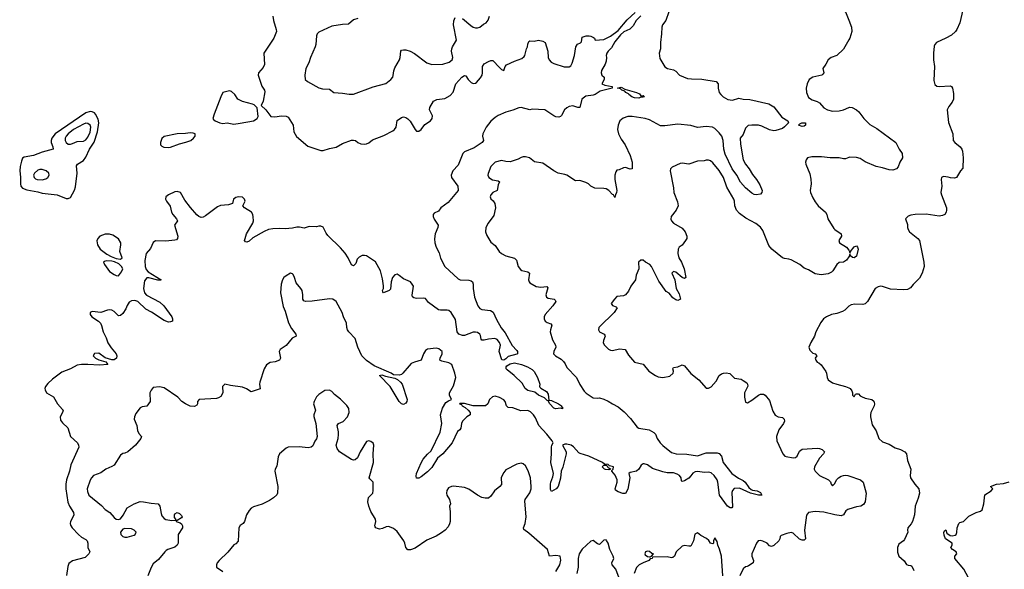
# Model space of a CAD drawing. Header units: inches. Extents: x 1384664 to 1536621, y 460766 to 646467.
# Tile 280 of 488: x 1472383 to 1481428, y 543929 to 548979. Entities that reach past the tile are written whole.
import ezdxf

# ---------------------------------------------------------------- set-up
doc = ezdxf.new("R2010")
doc.units = ezdxf.units.IN
doc.header["$MEASUREMENT"] = 0
doc.layers.add('B4574', color=7, linetype='Continuous')
doc.layers.add('B4584', color=7, linetype='Continuous')

msp = doc.modelspace()

# ---------------------------------------------------------------- linework, layer by layer
at = {"layer": 'B4574', "color": 5}
for points, elevation in [([(1480000, 549125), (1479990, 549128), (1479977.2, 549177.2), (1479970, 549188), (1479950, 549193.2), (1479930, 549182), (1479850, 549157.2), (1479834.8, 549130), (1479830.8, 549110), (1479844.7, 549090), (1479910, 549079.1), (1479970.6, 549050.6), (1480000, 548972.9)], 760), ([(1478346.8, 549050), (1478318.8, 548970), (1478288.3, 548931.7), (1478282, 548910), (1478280.7, 548850), (1478270.8, 548770), (1478271.3, 548710), (1478258, 548670), (1478263.6, 548623.6), (1478310, 548544.7), (1478334, 548530), (1478390, 548518), (1478410, 548504.7), (1478444.7, 548470), (1478519, 548439), (1478554, 548434), (1478650, 548433.2), (1478781, 548410), (1478798.4, 548390), (1478798.3, 548350), (1478810.3, 548310), (1478824, 548290), (1478847.2, 548270), (1478890, 548246.3), (1478930, 548238), (1478990, 548257), (1479029, 548249), (1479090, 548246.5), (1479264.6, 548204.6), (1479310, 548178.4), (1479383.6, 548083.6), (1479438.4, 548050), (1479445.8, 548030), (1479410, 547993.7), (1479390, 547978.9), (1479330, 547961.2), (1479310, 547958.9), (1479270, 547966.5), (1479200.2, 548000.2), (1479170, 548008.3), (1479110, 548009.8), (1479074.7, 548005.3), (1479050, 547982.9), (1479030, 547924), (1479001.6, 547890), (1479003.7, 547836.3), (1479030.2, 547690), (1479050, 547651.8), (1479085, 547610), (1479115.5, 547555.5), (1479153.4, 547510), (1479182.6, 547462.6), (1479203.7, 547410), (1479202.4, 547390), (1479190, 547374.5), (1479150, 547369.8), (1479130, 547373.6), (1479110, 547383.8), (1479050, 547434.5), (1479005.2, 547485.2), (1478970.3, 547550.3), (1478929.9, 547610), (1478864.4, 547744.4), (1478853.3, 547790), (1478846.2, 547870), (1478832.4, 547910), (1478810, 547940.5), (1478770, 547979), (1478746.6, 547990), (1478690, 547997.8), (1478610, 547986.8), (1478550, 548006.8), (1478430, 548019.5), (1478310, 548004.5), (1478270, 548004.5), (1478170, 548058.9), (1478130, 548069.6), (1478008.7, 548088.7), (1477970, 548088.9), (1477925.8, 548074.2), (1477895.8, 548050), (1477881.3, 548010), (1477875.5, 547970), (1477884.2, 547930), (1477910, 547880.4), (1477947, 547830), (1477990, 547731), (1478008.4, 547670), (1478010.8, 547610), (1477990, 547606), (1477950, 547619.3), (1477930, 547617.2), (1477890, 547599), (1477870, 547595.3), (1477858.8, 547581.2), (1477850.7, 547550), (1477850.5, 547510), (1477870.4, 547409.6), (1477867.3, 547390), (1477856, 547370), (1477850, 547346), (1477838, 547370), (1477830, 547373.2), (1477796, 547410), (1477770, 547424.5), (1477750, 547429.4), (1477668, 547430), (1477630, 547449.2), (1477609, 547470), (1477583.6, 547483.6), (1477530, 547500.9), (1477490, 547497), (1477410, 547548.9), (1477390, 547557.2), (1477330, 547569.6), (1477290, 547589.7), (1477190, 547659.6), (1477112.1, 547672.1), (1477068, 547710), (1477030, 547719.3), (1477010, 547719.3), (1476990, 547712.7), (1476963.4, 547696.6), (1476890, 547672), (1476850, 547674.5), (1476810, 547684.5), (1476751.3, 547670), (1476710.7, 547630), (1476686, 547566), (1476684.7, 547550), (1476692, 547530), (1476727.1, 547507.1), (1476778.8, 547498.8), (1476790.8, 547490), (1476777.5, 547462.5), (1476770.6, 547409.4), (1476730, 547392), (1476710.5, 547370), (1476705.3, 547350), (1476712.3, 547332.3), (1476733.5, 547313.5), (1476748, 547290), (1476753, 547250), (1476739.5, 547180.5), (1476688.2, 547110), (1476665.5, 547070), (1476663.8, 547030), (1476674.9, 546994.9), (1476710, 546934.8), (1476750, 546903), (1476788.5, 546850), (1476810, 546830.3), (1476850, 546810.2), (1476930, 546786.7), (1476946.7, 546770), (1476962, 546710), (1476983.6, 546683.6), (1476996, 546676), (1477050, 546663), (1477067.3, 546650), (1477058.4, 546590), (1477063, 546570), (1477070, 546562), (1477129, 546529), (1477170, 546521.7), (1477226.4, 546526.4), (1477235.9, 546515.9), (1477217.3, 546450), (1477222.8, 546430), (1477239.1, 546419.1), (1477292, 546410), (1477302.8, 546402.8), (1477307.3, 546390), (1477279.5, 546350), (1477210.5, 546270), (1477200.4, 546250), (1477202.4, 546230), (1477210.8, 546210), (1477230, 546196.3), (1477263.5, 546183.5), (1477270.9, 546170.9), (1477258.4, 546130), (1477257, 546110), (1477278.4, 546038.4), (1477304, 545990), (1477307.3, 545970), (1477290.7, 545930), (1477287.7, 545910), (1477306, 545890), (1477358.9, 545858.9), (1477379, 545839), (1477395.6, 545815.6), (1477410, 545783.8), (1477498.8, 545690), (1477530, 545626), (1477570, 545566.8), (1477588.6, 545548.6), (1477650, 545506), (1477690, 545500.7), (1477710, 545506), (1477750, 545492.4), (1477790, 545474.6), (1477828.1, 545448.1), (1477882.2, 545422.2), (1477936.1, 545376.1), (1477994, 545314), (1478054.8, 545234.8), (1478070, 545227.3), (1478164.7, 545210), (1478210, 545185.5), (1478225.5, 545170), (1478239.1, 545130), (1478266, 545090), (1478290, 545066), (1478370, 545003.8), (1478414, 544990), (1478512.1, 544987.9), (1478610, 544972.8), (1478690, 544999), (1478790, 545000.2), (1478810, 544994.2), (1478829.2, 544970), (1478845.5, 544910), (1478925.3, 544810), (1478986.8, 544766.8), (1479030, 544745), (1479047.8, 544730), (1479082.3, 544682.3), (1479102.7, 544662.7), (1479116.2, 544656.2), (1479158, 544650), (1479190, 544633.4), (1479202, 544610), (1479170.3, 544609.7), (1479095.3, 544630), (1478994.8, 544674.8), (1478947.4, 544672.6), (1478930, 544653.2), (1478926, 544634), (1478930, 544502), (1478925.2, 544494.8), (1478910, 544493), (1478886.2, 544510), (1478810.7, 544610), (1478798.1, 544730), (1478790.4, 544750.4), (1478764.4, 544790), (1478734.3, 544814.3), (1478710, 544821.5), (1478670, 544817.7), (1478613, 544827), (1478590, 544826.1), (1478566.2, 544813.8), (1478550, 544787.1), (1478530, 544766.5), (1478490, 544741.5), (1478470, 544735.1), (1478463.6, 544743.6), (1478459.9, 544770), (1478444.9, 544790), (1478423.5, 544803.5), (1478390, 544814.9), (1478330, 544816.1), (1478290, 544823.8), (1478196.3, 544856.3), (1478150, 544889.8), (1478121.2, 544898.8), (1478110, 544898.4), (1478092.9, 544887.1), (1478071.5, 544850), (1478050.4, 544830), (1477990, 544818), (1477979.5, 544810), (1477989.5, 544770), (1477970, 544666.6), (1477950, 544627), (1477924.9, 544624.9), (1477879.7, 544639.7), (1477857.2, 544657.2), (1477853.3, 544670), (1477871.5, 544728.5), (1477870.8, 544750), (1477853.4, 544793.4), (1477824, 544830), (1477823.1, 544836.9), (1477835.3, 544850), (1477839, 544870), (1477801.2, 544881.2), (1477790, 544892), (1477755.3, 544895.3), (1477738, 544910), (1477612, 544970), (1477532.9, 544992.9), (1477519.5, 544999.5), (1477470, 545055.1), (1477450, 545069.4), (1477410, 545078), (1477390, 545078), (1477370.8, 545070), (1477403.7, 545010), (1477404.4, 544990), (1477371.9, 544868.1), (1477357.3, 544830), (1477350, 544766), (1477337.4, 544710), (1477330, 544689.6), (1477312.4, 544670), (1477270, 544642.7), (1477261, 544661), (1477258.2, 544710), (1477261.8, 544730), (1477282, 544778), (1477286.9, 544810), (1477262.7, 544910), (1477268.7, 544991.3), (1477267.5, 545052.5), (1477271.5, 545068.5), (1477285.1, 545090), (1477276.2, 545110), (1477227.1, 545170), (1477151.9, 545250), (1477121.4, 545321.4), (1477102.4, 545350), (1477076.5, 545376.5), (1477050, 545387.2), (1476985.6, 545385.6), (1476912.4, 545412.4), (1476870, 545415.6), (1476854, 545430), (1476844.4, 545470), (1476830, 545486.6), (1476790, 545507.6), (1476750, 545519.1), (1476726.4, 545513.6), (1476700.7, 545490), (1476682.8, 545450), (1476662, 545430), (1476550, 545432.5), (1476501.9, 545441.9), (1476470, 545453.5), (1476426, 545454), (1476423.1, 545450), (1476442, 545442), (1476449.2, 545430), (1476474.9, 545414.9), (1476503.1, 545390), (1476521.3, 545370), (1476520.7, 545350), (1476490, 545329.4), (1476452.4, 545290), (1476442.6, 545270), (1476434.9, 545225.1), (1476426.8, 545210), (1476405.9, 545194.1), (1476356.2, 545090), (1476270, 544989.7), (1476223, 544950), (1476170, 544863.5), (1476130, 544825.4), (1476070, 544779.6), (1476050, 544767), (1476030, 544766), (1476024.4, 544784.4), (1476028, 544808), (1476070, 544908.2), (1476090, 544940.3), (1476130, 544987.7), (1476163.6, 545016.4), (1476244.6, 545190), (1476262.6, 545270), (1476250.5, 545350), (1476266.4, 545410), (1476298.5, 545461.5), (1476322, 545478), (1476349.6, 545490), (1476332.1, 545530), (1476332.3, 545550), (1476370, 545615.6), (1476389.9, 545690), (1476382, 545730), (1476352.6, 545810), (1476326.9, 545826.9), (1476261.4, 545841.4), (1476243.7, 545850), (1476247.3, 545870), (1476265.1, 545910), (1476262.9, 545930), (1476235.3, 545955.3), (1476210, 545960.5), (1476130, 545952.2), (1476110, 545939.6), (1476091.7, 545910), (1476070.5, 545850), (1476010, 545832.8), (1475981, 545819), (1475960.1, 545799.9), (1475903.9, 545730), (1475890, 545718.5), (1475870, 545711.9), (1475816.9, 545716.9), (1475796.9, 545730), (1475638.7, 545798.7), (1475568.2, 545848.2), (1475527.1, 545890), (1475489.6, 545970.4), (1475466.4, 546050), (1475408.3, 546110), (1475394.7, 546130), (1475387.8, 546150), (1475385.1, 546190), (1475356.8, 546250), (1475344.7, 546290), (1475290, 546389.3), (1475259, 546410), (1475230, 546414.2), (1475071.5, 546391.5), (1475010, 546389.7), (1474994.9, 546394.9), (1474983.6, 546410), (1474985.4, 546450), (1474978, 546490), (1474966.6, 546510), (1474922.5, 546562.5), (1474909.4, 546610), (1474896.6, 546636.6), (1474890, 546645.2), (1474870, 546649.3), (1474830, 546626.6), (1474810.7, 546610), (1474798, 546590), (1474784.4, 546550), (1474778, 546470), (1474803.4, 546343.4), (1474822.4, 546302.4), (1474852.8, 546192.8), (1474880.9, 546140.9), (1474921.3, 546090), (1474922.8, 546070), (1474886.4, 546053.6), (1474830, 545986), (1474776, 545950), (1474767.3, 545930), (1474780.5, 545870), (1474770.7, 545850), (1474730, 545835.1), (1474684.7, 545830), (1474650, 545809.3), (1474628.9, 545770), (1474590.7, 545650), (1474587.3, 545630), (1474593.7, 545586.3), (1474510, 545559.5), (1474466.4, 545586.4), (1474430, 545601.7), (1474318.7, 545618.7), (1474268.6, 545631.4), (1474247.3, 545610), (1474250.5, 545550), (1474230, 545516), (1474210, 545503.7), (1474190, 545499.5), (1474030.8, 545489.2), (1474016, 545470), (1474016, 545450), (1474010, 545438), (1473990, 545425.2), (1473950, 545427.8), (1473905.2, 545450), (1473874, 545470), (1473836.2, 545510), (1473710, 545598), (1473666.8, 545606.8), (1473610, 545599.5), (1473590, 545576), (1473579.5, 545550), (1473582.8, 545470), (1473550, 545428), (1473510, 545422.7), (1473490, 545412.3), (1473450, 545361.2), (1473437.1, 545330), (1473434.9, 545310), (1473459.5, 545250), (1473464.7, 545204.7), (1473478.4, 545178.4), (1473502.8, 545150), (1473497.3, 545130), (1473446.8, 545070), (1473377.3, 545010), (1473350, 544995.1), (1473330, 544992.7), (1473310, 544979.3), (1473250, 544885.6), (1473230, 544872.8), (1473173.4, 544850), (1473130, 544816.9), (1473062, 544790), (1473041.6, 544770), (1473030, 544748.7), (1473004.7, 544670), (1473005.1, 544645.1), (1473019.6, 544610), (1473134.6, 544514.6), (1473170, 544479.6), (1473211.5, 544451.5), (1473250, 544405.5), (1473270, 544390.4), (1473290, 544385.5), (1473310, 544394.4), (1473334.7, 544425.3), (1473370, 544494), (1473436.2, 544530), (1473490, 544550.8), (1473521, 544550), (1473590, 544535.5), (1473654.3, 544530), (1473671, 544510), (1473682.2, 544442.2), (1473690, 544420.7), (1473710, 544395.5), (1473726.1, 544386.1), (1473782, 544378), (1473818, 544382), (1473818, 544390), (1473805.4, 544405.4), (1473804.2, 544430), (1473810, 544439.1), (1473830, 544450.4), (1473850, 544441.6), (1473870, 544424.7), (1473875.5, 544410), (1473870, 544401.2), (1473830, 544378), (1473822, 544378), (1473822, 544370), (1473856.5, 544356.5), (1473870, 544346.4), (1473880.3, 544330), (1473878.8, 544310), (1473840.7, 544250), (1473837.8, 544170), (1473830.2, 544150), (1473808.2, 544131.8), (1473744, 544110), (1473730, 544100.7), (1473716.3, 544090), (1473659.8, 544020.2), (1473610, 543979.7), (1473590, 543946), (1473561.3, 543870)], 740), ([(1474708.1, 549010), (1474713.6, 548970), (1474740.7, 548890), (1474743, 548870), (1474717.3, 548810), (1474627, 548670), (1474632.4, 548567.6), (1474620.5, 548539.5), (1474576.5, 548490), (1474573.1, 548470), (1474607.7, 548367.7), (1474632.7, 548332.7), (1474635.4, 548315.4), (1474620.5, 548230), (1474602, 548190), (1474646, 548150), (1474690.8, 548090.8), (1474727.1, 548087.1), (1474790, 548094), (1474831, 548091), (1474850, 548084.7), (1474897.1, 548010), (1474903.1, 547950), (1474925.1, 547905.1), (1475030, 547818), (1475150, 547776.4), (1475170, 547775.8), (1475230, 547796.5), (1475290, 547807), (1475350, 547842.4), (1475430, 547870.4), (1475450, 547872.7), (1475468, 547868), (1475490.5, 547850.5), (1475517.5, 547837.5), (1475550, 547833.7), (1475570, 547837.4), (1475591.4, 547848.6), (1475624.2, 547875.8), (1475730, 547914.3), (1475810, 547956.4), (1475827, 547970), (1475841.6, 547990), (1475850, 548051.3), (1475890, 548081), (1475910, 548086), (1475930, 548081), (1475950, 548066.8), (1475970, 548047.3), (1476016, 547970), (1476030, 547956), (1476050, 547954.8), (1476070, 547970.8), (1476104.4, 548015.6), (1476156, 548050), (1476171.8, 548070), (1476174.9, 548094.9), (1476146.6, 548150), (1476150, 548171), (1476184, 548230), (1476214, 548246), (1476290, 548255.6), (1476336.7, 548283.3), (1476366.5, 548313.5), (1476390, 548388.5), (1476444.5, 548450), (1476470, 548466.8), (1476482, 548462), (1476503.1, 548430), (1476530, 548402.3), (1476550, 548393.1), (1476570, 548395.3), (1476578.8, 548401.2), (1476615.8, 548444.2), (1476631, 548470), (1476636.1, 548490), (1476635.1, 548550), (1476650, 548572.4), (1476690, 548595.3), (1476710, 548604.2), (1476730, 548604.2), (1476790, 548538.4), (1476810, 548520.7), (1476830, 548511.3), (1476844.5, 548550), (1476855.6, 548564.4), (1476930, 548598.8), (1476996.6, 548623.4), (1477018.9, 548641.1), (1477025.2, 548650), (1477039, 548710), (1477049, 548730), (1477050, 548754), (1477060.2, 548779.8), (1477070, 548786), (1477110, 548780.7), (1477150, 548790.4), (1477190, 548782), (1477210.4, 548770), (1477236.4, 548690), (1477238, 548630), (1477246, 548610), (1477266, 548590), (1477290, 548575.3), (1477384.4, 548544.4), (1477430, 548546.4), (1477445.1, 548554.9), (1477459.7, 548580.3), (1477480.5, 548650), (1477491.8, 548730), (1477506.6, 548753.4), (1477534, 548766), (1477543.7, 548776.3), (1477550, 548818), (1477586, 548830), (1477614, 548830), (1477630, 548828), (1477655.6, 548815.6), (1477662.8, 548810), (1477671.1, 548791.1), (1477750, 548796.4), (1477811.6, 548828.4), (1477882, 548878), (1477963.5, 548976.5), (1478036.6, 549043.4)], 720), ([(1478090, 549012.8), (1478047.8, 548972.2), (1478018.5, 548921.5), (1477989.2, 548890.8), (1477933.9, 548866.1), (1477901.3, 548838.7), (1477850, 548774), (1477819.1, 548720.9), (1477788.4, 548690), (1477778, 548670), (1477770.7, 548650), (1477773.4, 548630), (1477770, 548598), (1477760.7, 548570), (1477728.5, 548511.5), (1477724, 548490), (1477730.6, 548470.6), (1477751.3, 548450), (1477751.3, 548430), (1477732, 548390), (1477758, 548378), (1477825.4, 548365.4), (1477827.3, 548350), (1477717.2, 548322.8), (1477670, 548291.6), (1477650, 548284.6), (1477584.1, 548275.9), (1477547.1, 548250), (1477530, 548173.2), (1477510, 548171.5), (1477465.9, 548185.9), (1477430, 548180.7), (1477409.6, 548170.4), (1477389, 548151), (1477361.5, 548098.5), (1477351.5, 548088.5), (1477336.5, 548083.5), (1477310, 548087.1), (1477290, 548096.8), (1477209, 548150), (1477090, 548156), (1477070, 548149.3), (1476990, 548172.3), (1476970, 548169.5), (1476913.8, 548146.2), (1476850, 548128), (1476780.2, 548099.8), (1476750, 548081.7), (1476710, 548045.7), (1476669.1, 547990.9), (1476638.5, 547930), (1476635.3, 547910), (1476643.6, 547870), (1476631.7, 547850), (1476557.5, 547802.5), (1476470, 547763.4), (1476454, 547750), (1476410, 547642.9), (1476363.7, 547590), (1476348.4, 547550), (1476350.4, 547530), (1476407.2, 547450), (1476410.2, 547410), (1476397.6, 547390), (1476319.9, 547300.1), (1476252.2, 547250), (1476230, 547219), (1476190, 547202), (1476181, 547190), (1476180.7, 547170), (1476190, 547144.7), (1476226.8, 547090), (1476224.9, 547070), (1476199.1, 547010), (1476194.4, 546965.6), (1476197.1, 546930), (1476208.9, 546890), (1476235.4, 546835.4), (1476249.2, 546789.2), (1476288.2, 546710), (1476410, 546597.1), (1476430, 546588.5), (1476510, 546586.5), (1476530, 546579.6), (1476542, 546570), (1476550.2, 546550), (1476550.3, 546510.3), (1476561.3, 546430), (1476590.6, 546350), (1476610, 546326.7), (1476630, 546317.1), (1476707.9, 546307.9), (1476732.2, 546292.2), (1476763.8, 546223.8), (1476806.6, 546146.6), (1476841.8, 546101.8), (1476906.3, 545986.3), (1476950, 545940.3), (1476955.8, 545930), (1476955, 545910), (1476950, 545904.8), (1476870, 545883.2), (1476850, 545863.5), (1476830, 545851.9), (1476812.5, 545852.5), (1476788.5, 545931.5), (1476799.7, 545990), (1476790, 546014.5), (1476770, 546042), (1476749.4, 546049.4), (1476690, 546045.1), (1476650, 546033.2), (1476630, 546035.3), (1476623.2, 546043.2), (1476616.5, 546076.5), (1476609.2, 546090), (1476590, 546106), (1476570, 546109.4), (1476550, 546107), (1476470, 546076.9), (1476450, 546077.6), (1476419, 546090), (1476402, 546110), (1476385.6, 546225.6), (1476347, 546290), (1476325.9, 546305.9), (1476310, 546309.7), (1476250, 546308.8), (1476230, 546314.5), (1476140.2, 546380.2), (1476110, 546417.6), (1476090, 546421.3), (1476030, 546417.2), (1476003.5, 546423.5), (1475992.7, 546432.7), (1475987.6, 546447.6), (1475999.6, 546530), (1475989.7, 546550), (1475973.3, 546570), (1475910, 546598), (1475870, 546629.7), (1475850, 546639.7), (1475830, 546635.6), (1475808.2, 546610), (1475795.8, 546570), (1475790, 546502), (1475778, 546490), (1475726, 546470), (1475718, 546478), (1475715.3, 546490), (1475724, 546510), (1475726.3, 546533.7), (1475717.8, 546597.8), (1475698.9, 546670), (1475653.4, 546753.4), (1475570, 546808.3), (1475550, 546813.3), (1475530, 546812.1), (1475501.7, 546798.3), (1475482.6, 546777.4), (1475470, 546738), (1475457, 546723), (1475450, 546717.4), (1475430, 546726.3), (1475402.3, 546790), (1475373.8, 546833.8), (1475330, 546884), (1475215.3, 546995.3), (1475198, 547018), (1475170, 547071.8), (1475150, 547080.9), (1475130, 547080.9), (1475110, 547077), (1475042.4, 547077.6), (1474996.3, 547063.7), (1474953.7, 547073.7), (1474930, 547074), (1474890, 547063.6), (1474823.5, 547056.5), (1474770, 547061.7), (1474710, 547058.3), (1474670, 547049.8), (1474630, 547032.8), (1474526.5, 546973.5), (1474490, 546943.1), (1474470, 546935.1), (1474458.9, 546938.9), (1474450, 546949), (1474453.7, 546970), (1474468.2, 547010), (1474525.6, 547110), (1474529.8, 547130), (1474528.5, 547168.5), (1474525.1, 547190), (1474511.5, 547210), (1474449.4, 547250), (1474433.2, 547270), (1474454, 547310), (1474449.3, 547330), (1474430, 547349.3), (1474392.3, 547352.3), (1474370, 547345.1), (1474347, 547330), (1474338.8, 547290), (1474302, 547278), (1474229.1, 547270.9), (1474199.5, 547260.5), (1474090, 547175.6), (1474070, 547163.6), (1474050, 547161.6), (1474030, 547169.6), (1474010, 547187.3), (1473953.5, 547253.5), (1473901.1, 547321.1), (1473860.9, 547390), (1473830, 547400.4), (1473810, 547396.4), (1473751, 547370), (1473727.3, 547350), (1473724, 547330), (1473730.7, 547310), (1473764.4, 547264.4), (1473779.3, 547210), (1473790.4, 547190), (1473823.8, 547150), (1473833.4, 547130), (1473805.5, 547090), (1473835.5, 546990), (1473834, 546970), (1473822.5, 546957.5), (1473808.1, 546951.9), (1473725.3, 546945.3), (1473630, 546946), (1473609.4, 546930.6), (1473583.7, 546876.3), (1473545.6, 546830), (1473534.3, 546765.7), (1473535, 546710), (1473544, 546684), (1473563.5, 546663.5), (1473684, 546590), (1473675.6, 546584.4), (1473653.8, 546586.2), (1473570, 546607.3), (1473550, 546606.4), (1473530, 546580.7), (1473521.7, 546510), (1473529.5, 546470), (1473548.7, 546448.7), (1473670, 546384.7), (1473708.9, 546350), (1473780.4, 546250), (1473788, 546230), (1473786, 546210), (1473770, 546202.9), (1473750, 546201.3), (1473710, 546214.3), (1473593.2, 546293.2), (1473540.8, 546320.8), (1473470, 546388.6), (1473441.5, 546398.5), (1473410, 546395.1), (1473390, 546382.7), (1473370, 546353.2), (1473357.8, 546322.2), (1473330, 546280.9), (1473310, 546260.9), (1473290, 546258), (1473250, 546299.3), (1473230, 546309.4), (1473212.1, 546312.1), (1473190, 546309.4), (1473130, 546289.3), (1473050, 546297.2), (1473032, 546290), (1473031.3, 546270), (1473046.8, 546250), (1473107.9, 546207.9), (1473126, 546190), (1473136, 546170), (1473150.4, 546110), (1473177, 546057), (1473193.4, 546010), (1473223.1, 545963.1), (1473268.4, 545910), (1473274.9, 545890), (1473272.4, 545867.6), (1473250, 545854), (1473230, 545854), (1473170, 545871.8), (1473110, 545914.2), (1473069.2, 545910.8), (1473057.3, 545890), (1473078.8, 545870), (1473110, 545854.9), (1473174.8, 545834.8), (1473194, 545810), (1473116.3, 545803.7), (1473010.8, 545810.8), (1472950.3, 545809.7), (1472910, 545803.5), (1472850, 545769.6), (1472770, 545739.5), (1472684.5, 545675.5), (1472642.3, 545637.7), (1472621.1, 545610), (1472615.3, 545590), (1472616.7, 545576.7), (1472628.4, 545550), (1472693.8, 545513.8), (1472730.4, 545450), (1472778, 545398), (1472782, 545390), (1472777.1, 545370), (1472754.9, 545330), (1472759.3, 545299.3), (1472776.1, 545276.1), (1472826.8, 545230), (1472851.3, 545150), (1472914.8, 545090), (1472924.9, 545070), (1472925.5, 545050), (1472852.3, 544890), (1472840.6, 544830), (1472813.4, 544750), (1472807.2, 544710), (1472808.5, 544670), (1472827.1, 544547.1), (1472840.6, 544510), (1472877.8, 544450), (1472879.7, 544430), (1472872.9, 544407.1), (1472848.8, 544370), (1472846.3, 544350), (1472850, 544336), (1472864.9, 544310), (1472922.6, 544250), (1472950, 544225.3), (1472990, 544203.8), (1473002.4, 544190), (1473008.5, 544170), (1473008.5, 544130), (1473026.4, 544090), (1473018, 544070), (1472983.6, 544036.4), (1472870, 544005.7), (1472836, 543984), (1472824.9, 543955.1), (1472812.1, 543872.1)], 720), ([(1475490, 548989.7), (1475450, 548976.2), (1475403.1, 548936.9), (1475350, 548935.1), (1475250, 548918.7), (1475130, 548862.9), (1475117.1, 548850), (1475108.7, 548830), (1475103, 548750), (1475097.6, 548730), (1475054, 548630), (1475038.2, 548581.8), (1475013, 548530), (1475001.6, 548470), (1475007.3, 548430), (1475027.3, 548410), (1475132.3, 548352.3), (1475164.8, 548344.8), (1475230, 548340.4), (1475270, 548308.9), (1475350, 548304), (1475410, 548294.3), (1475450, 548294.3), (1475630, 548361.8), (1475746.3, 548393.7), (1475793.7, 548430), (1475809.7, 548450), (1475815, 548465), (1475820.9, 548510), (1475830, 548537.3), (1475872.6, 548610), (1475879.7, 548630), (1475885.1, 548690), (1475890, 548697.3), (1475910, 548702.4), (1475930, 548701.1), (1475970.2, 548690.2), (1476010, 548669.1), (1476122.6, 548582.6), (1476170, 548567.7), (1476270, 548571.3), (1476330, 548587.7), (1476355.7, 548610), (1476361.3, 548630), (1476351.2, 548690), (1476352.4, 548710), (1476359.3, 548730), (1476397, 548790), (1476369.1, 548930.9), (1476370.8, 548969.2), (1476382.4, 548997.6)], 740), ([(1476450, 548990.2), (1476526.4, 548926.4), (1476550, 548910.2), (1476570, 548903.2), (1476590, 548903.5), (1476609.6, 548910), (1476642.6, 548937.4), (1476669, 548950), (1476686.3, 548973.7), (1476698.4, 549010)], 740), ([(1480000, 548792.4), (1479950, 548707.3), (1479890, 548649.4), (1479838, 548630), (1479810.8, 548610), (1479790, 548568.7), (1479761, 548530), (1479771, 548490), (1479762, 548478), (1479752, 548470), (1479670, 548451.3), (1479637.1, 548430), (1479616.4, 548390), (1479606.7, 548350), (1479610.4, 548310), (1479630, 548264.7), (1479663.5, 548243.5), (1479710, 548227.3), (1479730, 548213.4), (1479770.3, 548170), (1479803.7, 548150), (1479850, 548139.5), (1479910, 548142), (1479950, 548150.3), (1480000, 548171.3)], 760), ([(1480000, 546801.1), (1479979.1, 546770), (1479950, 546751.8), (1479910, 546749.5), (1479888.4, 546730), (1479854, 546670), (1479841.5, 546658.5), (1479810, 546644.2), (1479744.7, 546635.3), (1479690, 546642.4), (1479630, 546681.1), (1479590, 546696.2), (1479549.4, 546730), (1479470, 546771.5), (1479450, 546779.6), (1479410, 546784.5), (1479390, 546791.6), (1479294, 546870), (1479264.5, 546904.5), (1479210, 547042.7), (1479190, 547073.3), (1479145.5, 547105.5), (1479053.9, 547153.9), (1478996.8, 547196.8), (1478968.9, 547228.9), (1478951.9, 547270), (1478950.8, 547310), (1478943.9, 547330), (1478879.4, 547439.4), (1478849, 547530), (1478810, 547594), (1478750, 547663.6), (1478730, 547680.7), (1478710, 547689.5), (1478690.6, 547689.4), (1478670, 547681.2), (1478610, 547678), (1478530, 547651.8), (1478470, 547660.5), (1478450, 547657.6), (1478376.1, 547623.9), (1478362, 547610), (1478358, 547590), (1478390, 547434), (1478391, 547390), (1478425.5, 547305.5), (1478433.4, 547270), (1478414, 547230), (1478368.8, 547170), (1478365.7, 547145.7), (1478370.7, 547130), (1478390.8, 547110), (1478470, 547064), (1478495.5, 547030), (1478510.7, 546989.3), (1478510.8, 546970), (1478501, 546950), (1478470, 546908), (1478442, 546890), (1478431, 546869), (1478430.7, 546830), (1478439.3, 546790), (1478463, 546750), (1478487.3, 546690), (1478502, 546610), (1478490, 546602), (1478470, 546608.7), (1478410, 546658), (1478390, 546666), (1478374, 546650), (1478401, 546590), (1478414, 546510), (1478441.1, 546461.1), (1478454.8, 546410), (1478430, 546399.3), (1478410, 546403.7), (1478384.4, 546424.4), (1478350, 546465.2), (1478322.7, 546482.7), (1478255.1, 546575.1), (1478187, 546710), (1478171.8, 546730), (1478131.5, 546751.5), (1478110, 546769), (1478090, 546769), (1478067.9, 546752.1), (1478070.8, 546690), (1478048, 546632), (1478039.3, 546590), (1477997.1, 546530), (1477976.2, 546483.8), (1477948.2, 546451.8), (1477930, 546442.4), (1477870, 546435.1), (1477846.8, 546410), (1477818, 546370), (1477830, 546352), (1477862, 546342), (1477871, 546330), (1477843, 546290), (1477710, 546158.4), (1477704.2, 546150), (1477701.3, 546130), (1477710.8, 546110), (1477752, 546090), (1477759.9, 546079.9), (1477762, 546070), (1477747, 546030), (1477744.9, 546010), (1477754.9, 545990), (1477792.4, 545952.4), (1477810, 545943.2), (1477830, 545939.7), (1477894.7, 545954.7), (1477944.7, 545950), (1477975.9, 545895.9), (1478030, 545832), (1478110, 545814.8), (1478162.8, 545750), (1478224, 545710), (1478250, 545698.7), (1478290, 545690.4), (1478354.9, 545705.1), (1478385.2, 545730), (1478389, 545750), (1478384, 545770), (1478390, 545782), (1478430, 545790.6), (1478470, 545807.7), (1478490, 545799.1), (1478547.4, 545727.4), (1478621.6, 545670), (1478690, 545594.9), (1478710, 545592.7), (1478735.1, 545604.9), (1478782, 545658), (1478810, 545710.4), (1478830, 545724.4), (1478850, 545730.3), (1478873, 545733), (1478906.9, 545726.9), (1478950, 545686), (1479010, 545674.8), (1479030, 545664), (1479061.6, 545641.6), (1479070.6, 545630), (1479072.7, 545612.7), (1479043, 545550), (1479040.4, 545510), (1479050, 545464.7), (1479070, 545458), (1479110, 545481.7), (1479169.8, 545530.2), (1479190, 545538.9), (1479216.9, 545536.9), (1479230.5, 545530), (1479270, 545479.1), (1479302.3, 545382.3), (1479324.2, 545344.2), (1479350, 545330.3), (1479390, 545324.9), (1479407.3, 545310), (1479407.7, 545290), (1479399.1, 545270), (1479355.8, 545210), (1479336.9, 545150), (1479339, 545110), (1479394, 544990), (1479413.4, 544970), (1479425.1, 544965.1), (1479490, 544953), (1479510, 544957.2), (1479526, 544970), (1479546.1, 545013.9), (1479570, 545031.7), (1479710, 545042), (1479730, 545040.3), (1479756, 545030), (1479777.3, 545010), (1479767.7, 544990), (1479730.5, 544950), (1479684, 544870), (1479682.8, 544850), (1479690.8, 544830), (1479730.8, 544790), (1479812.7, 544752.7), (1479831.7, 544731.7), (1479839.3, 544710), (1479850, 544696.3), (1479870, 544717.3), (1479887.8, 544750), (1479906.3, 544770), (1479930, 544785.3), (1479950, 544791.3), (1479970, 544794), (1479990, 544790.3), (1480000, 544786.8)], 760), ([(1480000, 547711.2), (1479970, 547701.5), (1479950, 547701), (1479910, 547709.8), (1479830, 547709), (1479750, 547717.8), (1479659.9, 547720.1), (1479621, 547710), (1479607.3, 547690), (1479602, 547670), (1479604, 547650), (1479642, 547562), (1479650, 547514), (1479654.9, 547470), (1479645.5, 547410), (1479648, 547392), (1479670, 547340.7), (1479690, 547304.9), (1479717.6, 547270), (1479786.7, 547210), (1479798.4, 547190), (1479808.5, 547150), (1479861.2, 547061.2), (1479870.6, 547050), (1479930.4, 547010), (1479932.7, 546990), (1479908, 546950), (1479913.4, 546930), (1479979.3, 546890), (1480000, 546859.9)], 760), ([(1480000, 546347.2), (1479995.6, 546344.4), (1479962, 546310), (1479941, 546299), (1479890, 546278.9), (1479841, 546270), (1479794, 546250), (1479767.3, 546230), (1479742, 546198), (1479698, 546110), (1479686, 546070), (1479650, 546014), (1479633.4, 545970), (1479642.4, 545942.4), (1479670, 545916), (1479691.3, 545910), (1479704.7, 545890), (1479692, 545870), (1479698, 545850), (1479710, 545832), (1479726, 545826), (1479746.8, 545806.8), (1479788.1, 545748.1), (1479796.3, 545730), (1479800.5, 545690), (1479810.6, 545670), (1479850, 545644), (1479890, 545628.9), (1479970.3, 545610.3), (1480000, 545595.5)], 780), ([(1477309.8, 543910.2), (1477345.1, 543970), (1477353.3, 544013.3), (1477349.4, 544049.4), (1477310, 544056.9), (1477249, 544050), (1477232.7, 544110), (1477061, 544261), (1477013.8, 544293.8), (1477011.5, 544310), (1477026.2, 544350), (1477036.4, 544410), (1477024.2, 544555.8), (1477028.1, 544571.9), (1477070, 544630.6), (1477082.2, 544670), (1477083.1, 544690), (1477075.1, 544770), (1477053.9, 544833.9), (1477030, 544879.3), (1477010, 544897), (1476990, 544903.7), (1476950, 544894.5), (1476850, 544842), (1476830, 544818), (1476807.8, 544772.2), (1476810, 544709.4), (1476794.9, 544690), (1476745.5, 544650), (1476710, 544601.2), (1476690, 544583.7), (1476658, 544582), (1476630, 544589.7), (1476590, 544611.1), (1476510, 544665.4), (1476470, 544680.5), (1476370, 544691.8), (1476350, 544689.4), (1476322.4, 544677.6), (1476306.2, 544653.8), (1476303.8, 544630), (1476308.4, 544610), (1476332.7, 544570), (1476341, 544530), (1476331.1, 544508.9), (1476337.3, 544457.3), (1476337, 544370), (1476333.1, 544346.9), (1476319.9, 544320.1), (1476292.7, 544290), (1476256.8, 544263.2), (1476210, 544235.1), (1476123.6, 544196.4), (1476016.7, 544123.3), (1475973.1, 544106.9), (1475950, 544107.8), (1475930, 544129), (1475922.9, 544170), (1475912.3, 544190), (1475850, 544275.1), (1475830, 544294), (1475810, 544306.6), (1475770, 544321.2), (1475750, 544319), (1475715.9, 544304.1), (1475690, 544299.3), (1475670, 544302.7), (1475655.3, 544310), (1475650, 544318), (1475647, 544330), (1475654, 544370), (1475652, 544390), (1475610, 544459), (1475589.7, 544510), (1475582.9, 544550), (1475586.6, 544590), (1475626, 544630), (1475630, 544654), (1475629.5, 544729.5), (1475599.5, 544759.5), (1475594.5, 544770), (1475632.1, 544910), (1475629.6, 544990), (1475636.3, 545070), (1475630, 545089), (1475610, 545102.7), (1475590, 545109.3), (1475570, 545104), (1475510, 545009.2), (1475486, 544954), (1475464.9, 544935.1), (1475450, 544932.3), (1475430, 544939.6), (1475320.9, 545010), (1475298.6, 545038.6), (1475291.6, 545070), (1475308.2, 545130), (1475311, 545169), (1475310.8, 545190.8), (1475298.7, 545250), (1475311.2, 545268.8), (1475354.2, 545285.8), (1475396, 545330), (1475411, 545369), (1475407.6, 545407.6), (1475390, 545432.7), (1475330, 545493.2), (1475275.5, 545535.5), (1475250, 545564), (1475230, 545575.1), (1475187.1, 545572.9), (1475130, 545534), (1475110, 545514), (1475087.3, 545470), (1475083, 545450), (1475100.5, 545390), (1475086, 545350), (1475086.4, 545333.6), (1475103.6, 545270), (1475116.3, 545150), (1475110.5, 545129.5), (1475093.7, 545106.3), (1475075.9, 545064.1), (1475062, 545050), (1475033.5, 545046.5), (1474950, 545053.5), (1474850, 545051.6), (1474830, 545043.7), (1474770.8, 544990), (1474756.8, 544963.2), (1474744.5, 544875.5), (1474730.8, 544850), (1474727.3, 544830), (1474754, 544690), (1474751.3, 544630), (1474745.4, 544614.6), (1474715.3, 544584.7), (1474678.5, 544561.5), (1474610, 544529.2), (1474530, 544504.5), (1474510, 544492), (1474490.5, 544470), (1474466.4, 544430), (1474450, 544369.2), (1474436.3, 544350), (1474408.3, 544331.7), (1474397.3, 544310), (1474390, 544189), (1474370, 544162), (1474350, 544155.3), (1474294.3, 544085.7), (1474215.5, 544010), (1474198, 543990), (1474190.6, 543970), (1474190.8, 543950), (1474250.3, 543910.3)], 760), ([(1480000, 544481), (1479990, 544478), (1479973, 544467), (1479950, 544429.4), (1479930, 544420.7), (1479870, 544429.6), (1479770, 544454.5), (1479690, 544460.7), (1479630, 544452.3), (1479612.7, 544427.3), (1479592.7, 544290), (1479602, 544210), (1479590, 544198), (1479570, 544198), (1479546.1, 544206.1), (1479490, 544260.7), (1479470, 544267.3), (1479430, 544259.6), (1479379.1, 544240.9), (1479368.1, 544231.9), (1479367.7, 544210), (1479357.3, 544190), (1479310, 544146.6), (1479290, 544139.3), (1479270, 544145.2), (1479248.7, 544170), (1479210, 544189.2), (1479190, 544195.1), (1479168.5, 544191.5), (1479150.8, 544170), (1479108.8, 544070), (1479108.5, 544048.5), (1479124, 544010), (1479121, 543990), (1479079.8, 543960.2), (1479066.4, 543953.6), (1479050, 543952.7), (1479030, 543932.3), (1479000.2, 543870)], 760), ([(1478842.9, 543870), (1478830, 544049), (1478813.2, 544113.2), (1478795.6, 544150), (1478790, 544186), (1478770, 544218), (1478758, 544190), (1478758, 544170), (1478750, 544162), (1478730, 544169), (1478714.5, 544194.5), (1478693.5, 544213.5), (1478641.1, 544241.1), (1478610, 544264), (1478586.9, 544253.1), (1478573.7, 544190), (1478550, 544141.2), (1478530, 544140.9), (1478490, 544149.4), (1478470, 544140.9), (1478414.8, 544090), (1478397.3, 544050), (1478383.5, 544036.5), (1478370, 544035.1), (1478330, 544043.6), (1478198, 544042), (1478192, 544030), (1478175.5, 544024.5), (1478162.8, 544010), (1478110, 543989.8), (1478075.3, 543970), (1478050, 543947.3), (1478027, 543890)], 760), ([(1477890, 543847.3), (1477860.4, 543930), (1477826.3, 543970), (1477823, 543990), (1477841, 544030), (1477836.4, 544050), (1477804, 544110), (1477787.8, 544170), (1477774.6, 544194.6), (1477770, 544199.5), (1477750, 544197.6), (1477710, 544157.2), (1477690, 544162.7), (1477650, 544192.7), (1477630, 544186.6), (1477550, 544115.1), (1477523.6, 544070), (1477512.8, 544030), (1477513.7, 543950), (1477502.4, 543890)], 760)]:
    msp.add_lwpolyline(points, dxfattribs=dict(at, elevation=elevation))
for points, elevation in [([(1474310, 548323.7), (1474250.5, 548309.5), (1474230, 548269.2), (1474170.4, 548110), (1474158.8, 548070), (1474162.5, 548062.5), (1474178, 548050), (1474222.8, 548030), (1474250, 548024.6), (1474290, 548032.4), (1474350, 548019.1), (1474410, 548029), (1474530, 548048.7), (1474564, 548070), (1474574, 548090), (1474564, 548170), (1474536.2, 548196.2), (1474522.7, 548202.7), (1474430, 548226.2), (1474386, 548250), (1474359.5, 548290), (1474330, 548319.5)], 720), ([(1478090, 548278), (1478110, 548282), (1478116.9, 548276.9), (1478122, 548270), (1478110, 548266), (1478090, 548267), (1478070, 548256.9), (1478030, 548260.7), (1478006.9, 548270), (1477980.5, 548290), (1477977.2, 548297.2), (1477952.7, 548310), (1477942.7, 548322.7), (1477914, 548330), (1477902.6, 548342.6), (1477875.3, 548350), (1477910, 548358), (1477940.9, 548340.9), (1478050.6, 548310.6), (1478076.3, 548296.3)], 720), ([(1473030, 548135.5), (1472990, 548123.3), (1472710.6, 547930), (1472678.8, 547890), (1472672.8, 547870), (1472674, 547850), (1472689.3, 547810), (1472691.3, 547788.7), (1472590, 547761.6), (1472510, 547732.5), (1472424.7, 547715.3), (1472410, 547705.6), (1472399.6, 547680.4), (1472387.5, 547630), (1472383.5, 547590), (1472392.1, 547532.1), (1472390.1, 547470), (1472394.7, 547450), (1472410.1, 547430.1), (1472450, 547414.9), (1472550, 547397), (1472590, 547383.8), (1472729, 547369), (1472810, 547335.5), (1472830, 547335.5), (1472850, 547344.9), (1472886.9, 547413.1), (1472896, 547444), (1472912.1, 547570), (1472905.3, 547634.7), (1472913, 547650), (1472970, 547686), (1472990, 547714.4), (1473025.8, 547790), (1473066.1, 547853.9), (1473099.7, 547950), (1473110.2, 548030), (1473105.2, 548065.2), (1473080.9, 548110), (1473070, 548121.7), (1473050, 548132.4)], 720), ([(1472990, 548027.4), (1472970, 548020.3), (1472876.9, 547970), (1472827.9, 547930), (1472810.2, 547910), (1472802, 547890), (1472800.7, 547870), (1472809.1, 547850), (1472830, 547836), (1472850, 547835.8), (1472870, 547842.4), (1472910, 547859.3), (1472970, 547864), (1472990, 547875.3), (1473010, 547900.3), (1473030, 547944.4), (1473035.6, 547990), (1473029.7, 548010), (1473010, 548026)], 740), ([(1479570, 547997.2), (1479537.2, 548010), (1479550, 548022.8), (1479568, 548030), (1479602, 548030), (1479602, 548010), (1479590, 548002)], 740), ([(1473950, 547939.3), (1473907.9, 547932.1), (1473830, 547928.7), (1473710, 547906.6), (1473690, 547888.7), (1473675.5, 547850), (1473676.3, 547830), (1473690, 547816.3), (1473708.9, 547808.9), (1473750, 547804.9), (1473770, 547808.1), (1473850, 547839.1), (1473910, 547852.9), (1473956.9, 547870), (1473981.1, 547890), (1473994, 547910), (1473995.6, 547930), (1473977.6, 547937.6)], 720), ([(1472590, 547602.7), (1472570, 547602.5), (1472550, 547595.9), (1472519.8, 547570), (1472511.8, 547550), (1472516.5, 547530), (1472530, 547515.9), (1472545.5, 547510), (1472590, 547508.3), (1472622.9, 547517.1), (1472643.1, 547530), (1472652.9, 547550), (1472649.8, 547570), (1472625.7, 547590)], 740), ([(1473210, 547008.8), (1473170, 547007.1), (1473120.7, 546990), (1473100.7, 546970), (1473093.4, 546946.6), (1473098.4, 546910), (1473123.6, 546870), (1473184.2, 546824.2), (1473224.1, 546804.1), (1473270, 546784.6), (1473310, 546778), (1473325.6, 546790), (1473302.2, 546850), (1473312.9, 546910), (1473311.3, 546930), (1473290, 546964.4), (1473238.6, 546998.6)], 720), ([(1473176.9, 546763.1), (1473161.4, 546758.6), (1473152.4, 546750), (1473161.5, 546730), (1473210, 546664.2), (1473250, 546636.5), (1473270, 546627.3), (1473290, 546626.8), (1473319.2, 546660.8), (1473329.7, 546690), (1473319.7, 546710), (1473294.7, 546734.7), (1473255.5, 546755.5), (1473230, 546760.6)], 720), ([(1477370, 545404), (1477350, 545409.6), (1477310, 545405.1), (1477290, 545409.6), (1477254, 545450), (1477238, 545478), (1477230, 545479.3), (1477205.6, 545505.6), (1477150, 545528.7), (1477116.8, 545556.8), (1477050, 545570.8), (1477026.5, 545590), (1477000.3, 545640.3), (1476924.7, 545710), (1476861, 545761), (1476853.8, 545770), (1476853.8, 545790), (1476859.9, 545800.1), (1476890, 545817.7), (1476930, 545825.4), (1476993, 545810), (1477048, 545790), (1477090, 545764), (1477110, 545746.8), (1477140.4, 545690), (1477161, 545630), (1477158, 545610), (1477162, 545602), (1477170, 545592), (1477223.6, 545563.6), (1477238.8, 545538.8), (1477244.7, 545484.7), (1477270, 545480.5), (1477333.4, 545450), (1477361, 545430), (1477362, 545422), (1477370, 545418)], 720), ([(1475910, 545444.4), (1475890, 545449.7), (1475870, 545471.3), (1475786, 545610), (1475690, 545710.7), (1475710, 545715.8), (1475742.8, 545702.8), (1475830, 545685), (1475854.4, 545674.4), (1475882.9, 545650), (1475897.4, 545630), (1475943.2, 545490), (1475940.3, 545470), (1475930, 545455.1)], 740), ([(1477796.3, 544843.7), (1477766.2, 544846.2), (1477755.3, 544850), (1477735.3, 544870), (1477750, 544884.7), (1477770, 544884.7), (1477779.8, 544879.8), (1477786.4, 544866.4), (1477814, 544850), (1477810, 544848.7)], 740), ([(1473350, 544303), (1473330, 544298.4), (1473309.1, 544270.9), (1473313.4, 544250), (1473331.3, 544230), (1473350, 544223.8), (1473370, 544226), (1473435.6, 544244.4), (1473444, 544250), (1473454, 544270), (1473436, 544290), (1473410, 544299.7)], 740), ([(1478150, 544095.1), (1478130.9, 544089.1), (1478124.9, 544070), (1478130, 544062.8), (1478150, 544047.3), (1478170, 544044.7), (1478176.4, 544043.6), (1478188.7, 544051.3), (1478206, 544070), (1478190, 544075.3), (1478170, 544092)], 760)]:
    msp.add_lwpolyline(points, close=True, dxfattribs=dict(at, elevation=elevation))
at = {"layer": 'B4584', "color": 5}
for points, elevation in [([(1481046, 549070), (1481020.7, 548950), (1480993.4, 548890), (1480979.3, 548870), (1480942.4, 548837.6), (1480892.2, 548807.8), (1480806.4, 548770), (1480788.8, 548750), (1480784.7, 548735.3), (1480778.9, 548670), (1480778.7, 548610), (1480787.5, 548547.5), (1480780.6, 548420.6), (1480790, 548382.8), (1480810, 548367.7), (1480830, 548363.8), (1480930, 548372), (1480943.6, 548363.6), (1480950.9, 548350.9), (1480962, 548302), (1480963, 548250), (1480950, 548221.2), (1480917.6, 548182.4), (1480903, 548150), (1480915.6, 548035.6), (1480954.4, 547930), (1480959.1, 547870), (1480973.4, 547850), (1481021.6, 547810), (1481038, 547790), (1481044.9, 547770), (1481050.4, 547710), (1481046.8, 547613.2), (1481024.7, 547590), (1480990, 547528.7), (1480970, 547524), (1480935.3, 547524.7), (1480912.3, 547532.3), (1480870, 547537.2), (1480851, 547529), (1480847.3, 547510), (1480854.9, 547450), (1480846.7, 547390), (1480850.5, 547370), (1480895.8, 547250), (1480898.4, 547230), (1480894.9, 547210), (1480882, 547190), (1480861.2, 547178.8), (1480830, 547173.3), (1480710, 547192.4), (1480610.4, 547189.6), (1480570, 547183.7), (1480545.5, 547174.5), (1480521, 547150), (1480537.5, 547097.5), (1480538, 547070), (1480544.4, 547050), (1480558.7, 547030), (1480634.9, 546970), (1480650.3, 546950), (1480688.7, 546750), (1480691.4, 546710), (1480674.9, 546650), (1480650, 546603.7), (1480590, 546547), (1480566.2, 546513.8), (1480540.4, 546499.6), (1480502.8, 546497.2), (1480382.8, 546502.8), (1480310, 546527.4), (1480290, 546529.7), (1480270, 546525.7), (1480241.7, 546510), (1480170.4, 546390), (1480150, 546369.7), (1480130, 546363.5), (1480054.2, 546365.8), (1480020.3, 546359.7), (1480000, 546347.2)], 780), ([(1480000, 548972.9), (1480023.8, 548910), (1480028, 548870), (1480010.4, 548810), (1480000, 548792.4)], 760), ([(1480000, 548171.3), (1480010, 548175.5), (1480030, 548173), (1480070, 548150.5), (1480091.5, 548131.5), (1480139.3, 548070), (1480194.5, 548014.5), (1480258.6, 547978.6), (1480430.4, 547850), (1480461.6, 547790), (1480490.3, 547750), (1480494.6, 547710), (1480468.5, 547670), (1480454, 547626), (1480438.8, 547610), (1480404.4, 547595.6), (1480370, 547598.5), (1480310, 547617.7), (1480250, 547629.7), (1480150, 547673.3), (1480103.9, 547703.9), (1480070, 547713.1), (1480010, 547714.4), (1480000, 547711.2)], 760), ([(1480000, 546859.9), (1480006.8, 546850), (1480010, 546834), (1480014, 546850), (1480050, 546890.8), (1480070, 546901), (1480081, 546890), (1480087.3, 546870), (1480070, 546806.6), (1480050, 546789.5), (1480032.5, 546792.5), (1480014, 546810), (1480010, 546826), (1480006, 546810), (1480000, 546801.1)], 760), ([(1480000, 545595.5), (1480011, 545590), (1480026.8, 545570), (1480034, 545550), (1480034, 545530), (1480050, 545514), (1480062, 545538), (1480070, 545542), (1480090, 545541), (1480104.1, 545524.1), (1480116.7, 545516.7), (1480150, 545503), (1480210, 545490.5), (1480230, 545474), (1480237.1, 545450), (1480232.7, 545430), (1480203, 545370), (1480198, 545350), (1480200.5, 545330), (1480215.6, 545255.6), (1480250, 545200.7), (1480277.1, 545130), (1480310, 545101.3), (1480370, 545078), (1480425.1, 545045.1), (1480475.8, 545030), (1480515.3, 545010), (1480530.4, 544990), (1480538, 544930), (1480570.4, 544850), (1480563.8, 544790), (1480568, 544770), (1480606.7, 544710), (1480642.4, 544670), (1480648.4, 544630), (1480637.6, 544582.4), (1480608.5, 544510), (1480603, 544430), (1480586.4, 544370), (1480574, 544346), (1480542.8, 544310), (1480538.8, 544290), (1480541, 544270), (1480510, 544202), (1480501, 544190), (1480460.8, 544159.2), (1480446.7, 544130), (1480446.6, 544086.6), (1480460.7, 544050), (1480507.3, 544007.3), (1480530, 543972), (1480546, 543966), (1480570, 543964.7), (1480578.8, 543958.8), (1480596.9, 543916.9)], 780), ([(1480000, 544786.8), (1480107.3, 544750), (1480130.7, 544730), (1480160.5, 544630), (1480150.4, 544550), (1480135.2, 544524.8), (1480110.6, 544509.4), (1480070, 544502), (1480000, 544481)], 760), ([(1481100.5, 543850), (1481057.2, 543930), (1480975.3, 544030), (1480975.3, 544050), (1480992.7, 544070), (1480986, 544090), (1480951.6, 544111.6), (1480936, 544130), (1480949.4, 544150), (1480949.4, 544170), (1480888.4, 544210), (1480876, 544244), (1480874, 544266), (1480878, 544282), (1480890, 544291.3), (1480901.7, 544261.7), (1480930, 544239.3), (1480950, 544235.8), (1480977.5, 544242.5), (1480986.6, 544250), (1480992.8, 544267.2), (1480995.1, 544310), (1481010, 544350.8), (1481020.8, 544359.2), (1481054, 544370), (1481103.9, 544416.1), (1481170, 544451), (1481210, 544462.8), (1481223.7, 544476.3), (1481239.3, 544530), (1481250, 544614), (1481308.7, 544650), (1481322, 544670), (1481302, 544690), (1481355.3, 544710), (1481422.2, 544717.8), (1481474.3, 544734.3)], 780)]:
    msp.add_lwpolyline(points, dxfattribs=dict(at, elevation=elevation))

doc.saveas('drawing.dxf')
